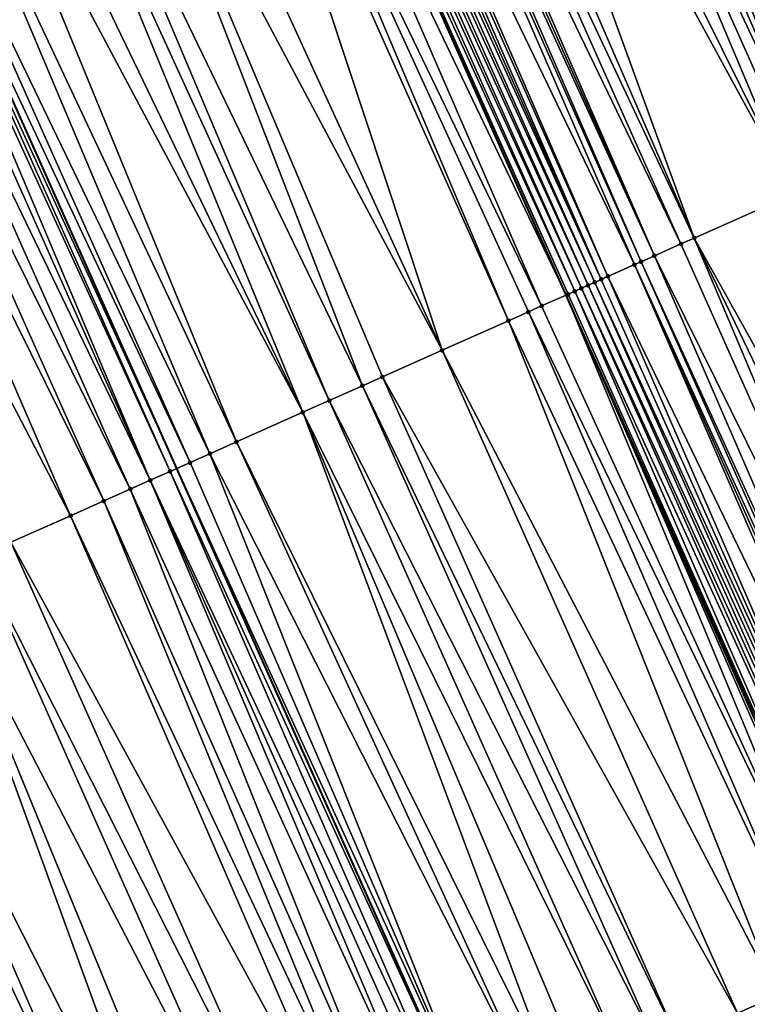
# Model space of a CAD drawing. Header units: feet. Extents: x 2004186 to 2014793, y 836912 to 864902.
# Tile 409 of 974: x 2010261 to 2010281, y 848223 to 848250. Entities that reach past the tile are written whole.
import ezdxf

# ---------------------------------------------------------------- set-up
doc = ezdxf.new("R2010")
doc.units = ezdxf.units.FT
doc.header["$LTSCALE"] = 100
doc.header["$MEASUREMENT"] = 0
for name, color, linetype, lineweight in [('EP_Travel Lane', 5, 'Continuous', 40), ('GPL_Skip Line', 2, 'Continuous', 40), ('Road Shots', 4, 'Continuous', 200), ('Road X-Section', 30, 'Continuous', 13)]:
    doc.layers.add(name, color=color, linetype=linetype, lineweight=lineweight)
doc.layers.add('I-77 SB_MM21-27-Surface-TIN', color=7, linetype='Continuous')

msp = doc.modelspace()

# ---------------------------------------------------------------- linework, layer by layer
at = {"layer": 'EP_Travel Lane'}
msp.add_polyline3d([(2010338.752172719, 848094.6761066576, 432.0335779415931), (2010331.124594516, 848113.1643927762, 431.9679207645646), (2010323.497020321, 848131.6526691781, 431.8993190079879), (2010315.781519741, 848150.2484789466, 431.8395028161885), (2010307.879425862, 848168.6210487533, 431.7524542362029), (2010299.977312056, 848186.9936648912, 431.6786235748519), (2010292.075178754, 848205.3663263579, 431.6177248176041), (2010284.061959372, 848223.8822100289, 431.5275102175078), (2010275.944341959, 848242.1606364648, 431.4649906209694), (2010267.826728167, 848260.4390547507, 431.399739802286), (2010259.709132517, 848278.7174321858, 431.3208168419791), (2010251.453827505, 848297.1266353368, 431.2670994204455), (2010243.019976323, 848315.2612986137, 431.197157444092), (2010234.586136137, 848333.3959382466, 431.1194814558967), (2010226.152270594, 848351.5306324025, 431.0596368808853), (2010217.611790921, 848369.7684313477, 431.003042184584)], dxfattribs=at)
at = {"layer": 'GPL_Skip Line'}
msp.add_polyline3d([(2010327.846436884, 848090.1553678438, 431.5836618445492), (2010320.190376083, 848108.6317726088, 431.4974952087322), (2010312.534266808, 848127.1082943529, 431.4469092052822), (2010304.852332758, 848145.573863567, 431.3752542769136), (2010296.990034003, 848163.9633895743, 431.2742541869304), (2010289.127663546, 848182.3530832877, 431.2210551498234), (2010281.265308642, 848200.7427406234, 431.1574874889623), (2010273.354840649, 848219.1113142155, 431.0738393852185), (2010265.217081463, 848237.3807591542, 431.0085931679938), (2010257.079332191, 848255.6501818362, 430.935894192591), (2010248.941589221, 848273.9195903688, 430.8584572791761), (2010240.746455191, 848292.1630257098, 430.8102288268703), (2010232.337339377, 848310.3091626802, 430.7432623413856), (2010223.928231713, 848328.4552820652, 430.6705472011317), (2010215.519128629, 848346.601391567, 430.5946012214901), (2010207.053911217, 848364.7211766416, 430.5414172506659)], dxfattribs=at)
at = {"layer": 'I-77 SB_MM21-27-Surface-TIN', "color": 128, "linetype": 'ByBlock', "lineweight": -2}
for points in [[(2010275.530543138, 848263.8716671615, 431.7076325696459), (2010274.982479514, 848263.6274822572, 431.6906131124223), (2010282.937556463, 848245.276629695, 431.7459486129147)], [(2010275.530543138, 848263.8716671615, 431.7076325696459), (2010284.033687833, 848245.7649902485, 431.7768884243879), (2010275.713229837, 848263.9530647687, 431.7141894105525)], [(2010275.530543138, 848263.8716671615, 431.7076325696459), (2010282.937556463, 848245.276629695, 431.7459486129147), (2010284.033687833, 848245.7649902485, 431.7768884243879)], [(2010274.982479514, 848263.6274822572, 431.6906131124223), (2010274.434415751, 848263.3832976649, 431.673698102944), (2010282.937556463, 848245.276629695, 431.7459486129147)], [(2010274.434415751, 848263.3832976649, 431.673698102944), (2010273.338291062, 848262.8949221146, 431.6377364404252), (2010282.206803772, 848244.9510525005, 431.7241526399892)], [(2010274.434415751, 848263.3832976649, 431.673698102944), (2010282.572182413, 848245.1138359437, 431.733324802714), (2010282.937556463, 848245.276629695, 431.7459486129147)], [(2010274.434415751, 848263.3832976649, 431.673698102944), (2010282.206803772, 848244.9510525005, 431.7241526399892), (2010282.572182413, 848245.1138359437, 431.733324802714)], [(2010273.338291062, 848262.8949221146, 431.6377364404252), (2010272.607546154, 848262.5693274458, 431.6100892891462), (2010282.206803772, 848244.9510525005, 431.7241526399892)], [(2010272.607546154, 848262.5693274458, 431.6100892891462), (2010271.511426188, 848262.080941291, 431.5705767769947), (2010279.466497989, 848243.7301002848, 431.6297818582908)], [(2010272.607546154, 848262.5693274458, 431.6100892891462), (2010279.466497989, 848243.7301002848, 431.6297818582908), (2010282.206803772, 848244.9510525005, 431.7241526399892)], [(2010271.511426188, 848262.080941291, 431.5705767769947), (2010270.963362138, 848261.8367573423, 431.5538772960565), (2010279.466497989, 848243.7301002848, 431.6297818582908)], [(2010270.963362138, 848261.8367573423, 431.5538772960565), (2010270.415299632, 848261.5925699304, 431.5360180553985), (2010279.101121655, 848243.5673116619, 431.6188752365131)], [(2010270.963362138, 848261.8367573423, 431.5538772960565), (2010279.101121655, 848243.5673116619, 431.6188752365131), (2010279.466497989, 848243.7301002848, 431.6297818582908)], [(2010270.049939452, 848261.4297450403, 431.5129675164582), (2010269.867258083, 848261.348335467, 431.5024038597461), (2010278.005012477, 848243.0789012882, 431.5712530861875)], [(2010270.23261576, 848261.5111659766, 431.527336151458), (2010270.049939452, 848261.4297450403, 431.5129675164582), (2010278.370373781, 848243.2417236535, 431.5934583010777)], [(2010270.049939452, 848261.4297450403, 431.5129675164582), (2010278.005012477, 848243.0789012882, 431.5712530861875), (2010278.370373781, 848243.2417236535, 431.5934583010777)], [(2010270.415299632, 848261.5925699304, 431.5360180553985), (2010270.23261576, 848261.5111659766, 431.527336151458), (2010278.370373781, 848243.2417236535, 431.5934583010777)], [(2010270.415299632, 848261.5925699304, 431.5360180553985), (2010278.370373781, 848243.2417236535, 431.5934583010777), (2010279.101121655, 848243.5673116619, 431.6188752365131)], [(2010269.867258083, 848261.348335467, 431.5024038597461), (2010269.136510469, 848261.0227468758, 431.4767916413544), (2010277.822326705, 848242.9975015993, 431.5639991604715)], [(2010269.867258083, 848261.348335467, 431.5024038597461), (2010277.822326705, 848242.9975015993, 431.5639991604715), (2010278.005012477, 848243.0789012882, 431.5712530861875)], [(2010268.953819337, 848260.9413592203, 431.4735671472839), (2010268.771121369, 848260.8599869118, 431.4754814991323), (2010276.908882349, 848242.5905379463, 431.5393794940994)], [(2010269.136510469, 848261.0227468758, 431.4767916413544), (2010268.953819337, 848260.9413592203, 431.4735671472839), (2010277.091577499, 848242.6719165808, 431.539583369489)], [(2010268.953819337, 848260.9413592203, 431.4735671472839), (2010276.908882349, 848242.5905379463, 431.5393794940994), (2010277.091577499, 848242.6719165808, 431.539583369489)], [(2010269.136510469, 848261.0227468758, 431.4767916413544), (2010277.091577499, 848242.6719165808, 431.539583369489), (2010277.822326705, 848242.9975015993, 431.5639991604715)], [(2010268.223081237, 848260.6157492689, 431.4408025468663), (2010268.040417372, 848260.534300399, 431.4170803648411), (2010276.360842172, 848242.3463004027, 431.5047337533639)], [(2010268.405749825, 848260.697187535, 431.4609739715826), (2010268.223081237, 848260.6157492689, 431.4408025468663), (2010276.543513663, 848242.4277321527, 431.5227233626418)], [(2010268.223081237, 848260.6157492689, 431.4408025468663), (2010276.360842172, 848242.3463004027, 431.5047337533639), (2010276.543513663, 848242.4277321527, 431.5227233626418)], [(2010268.58842982, 848260.7786001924, 431.4725704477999), (2010268.405749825, 848260.697187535, 431.4609739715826), (2010276.726192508, 848242.5091473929, 431.535184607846)], [(2010268.405749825, 848260.697187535, 431.4609739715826), (2010276.543513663, 848242.4277321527, 431.5227233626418), (2010276.726192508, 848242.5091473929, 431.535184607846)], [(2010268.771121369, 848260.8599869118, 431.4754814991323), (2010268.58842982, 848260.7786001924, 431.4725704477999), (2010276.908882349, 848242.5905379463, 431.5393794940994)], [(2010268.58842982, 848260.7786001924, 431.4725704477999), (2010276.726192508, 848242.5091473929, 431.535184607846), (2010276.908882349, 848242.5905379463, 431.5393794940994)], [(2010267.309674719, 848260.2087006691, 431.3877384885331), (2010275.944341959, 848242.1606364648, 431.4649906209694), (2010267.826728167, 848260.4390547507, 431.399739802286)], [(2010267.85774406, 848260.452872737, 431.400459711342), (2010267.826728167, 848260.4390547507, 431.399739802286), (2010275.995501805, 848242.1834310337, 431.4667894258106)], [(2010275.995501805, 848242.1834310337, 431.4667894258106), (2010267.826728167, 848260.4390547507, 431.399739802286), (2010275.944341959, 848242.1606364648, 431.4649906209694)], [(2010268.040417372, 848260.534300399, 431.4170803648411), (2010267.85774406, 848260.452872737, 431.400459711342), (2010276.178176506, 848242.2648555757, 431.4823653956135)], [(2010267.85774406, 848260.452872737, 431.400459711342), (2010275.995501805, 848242.1834310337, 431.4667894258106), (2010276.178176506, 848242.2648555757, 431.4823653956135)], [(2010268.040417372, 848260.534300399, 431.4170803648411), (2010276.178176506, 848242.2648555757, 431.4823653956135), (2010276.360842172, 848242.3463004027, 431.5047337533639)], [(2010267.309674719, 848260.2087006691, 431.3877384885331), (2010266.578930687, 848259.8831040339, 431.359432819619), (2010275.264754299, 848241.8578421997, 431.4410959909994)], [(2010267.309674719, 848260.2087006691, 431.3877384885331), (2010275.264754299, 848241.8578421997, 431.4410959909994), (2010275.944341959, 848242.1606364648, 431.4649906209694)], [(2010266.578930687, 848259.8831040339, 431.359432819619), (2010266.213563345, 848259.7202952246, 431.3417667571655), (2010274.3513205, 848241.450854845, 431.4085397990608)], [(2010266.578930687, 848259.8831040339, 431.359432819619), (2010274.899379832, 848241.6950493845, 431.4287856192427), (2010275.264754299, 848241.8578421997, 431.4410959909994)], [(2010266.578930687, 848259.8831040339, 431.359432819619), (2010274.3513205, 848241.450854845, 431.4085397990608), (2010274.899379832, 848241.6950493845, 431.4287856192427)], [(2010266.213563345, 848259.7202952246, 431.3417667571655), (2010264.204027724, 848258.8248809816, 431.2560585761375), (2010272.524473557, 848240.636833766, 431.3279005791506)], [(2010266.213563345, 848259.7202952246, 431.3417667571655), (2010272.524473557, 848240.636833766, 431.3279005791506), (2010274.3513205, 848241.450854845, 431.4085397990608)], [(2010264.204027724, 848258.8248809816, 431.2560585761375), (2010263.107917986, 848258.336471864, 431.2088570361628), (2010272.524473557, 848240.636833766, 431.3279005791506)], [(2010263.107917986, 848258.336471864, 431.2088570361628), (2010261.646439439, 848257.6852572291, 431.145091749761), (2010270.332253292, 848239.6600173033, 431.2340909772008)], [(2010263.107917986, 848258.336471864, 431.2088570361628), (2010270.880304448, 848239.9042301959, 431.2604823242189), (2010272.524473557, 848240.636833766, 431.3279005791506)], [(2010263.107917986, 848258.336471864, 431.2088570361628), (2010270.332253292, 848239.6600173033, 431.2340909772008), (2010270.880304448, 848239.9042301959, 431.2604823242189)], [(2010261.646439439, 848257.6852572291, 431.145091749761), (2010261.098386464, 848257.4410484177, 431.1200670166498), (2010269.418829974, 848239.2530064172, 431.1936552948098)], [(2010261.646439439, 848257.6852572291, 431.145091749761), (2010269.418829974, 848239.2530064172, 431.1936552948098), (2010270.332253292, 848239.6600173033, 431.2340909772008)], [(2010261.098386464, 848257.4410484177, 431.1200670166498), (2010260.002289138, 848256.9526114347, 431.0635347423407), (2010268.688094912, 848238.9273896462, 431.1586071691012)], [(2010261.098386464, 848257.4410484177, 431.1200670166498), (2010268.688094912, 848238.9273896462, 431.1586071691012), (2010269.418829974, 848239.2530064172, 431.1936552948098)], [(2010260.002289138, 848256.9526114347, 431.0635347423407), (2010259.271551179, 848256.6270011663, 431.0306639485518), (2010268.688094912, 848238.9273896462, 431.1586071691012)], [(2010259.271551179, 848256.6270011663, 431.0306639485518), (2010258.358123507, 848256.2200000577, 430.9935023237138), (2010266.861250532, 848238.1133628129, 431.0760411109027)], [(2010259.271551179, 848256.6270011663, 431.0306639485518), (2010266.861250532, 848238.1133628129, 431.0760411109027), (2010268.688094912, 848238.9273896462, 431.1586071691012)], [(2010258.358123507, 848256.2200000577, 430.9935023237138), (2010257.444704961, 848255.8129784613, 430.9494803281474), (2010266.130509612, 848237.7877591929, 431.0453965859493)], [(2010258.358123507, 848256.2200000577, 430.9935023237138), (2010266.130509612, 848237.7877591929, 431.0453965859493), (2010266.861250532, 848238.1133628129, 431.0760411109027)], [(2010257.444704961, 848255.8129784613, 430.9494803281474), (2010257.079332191, 848255.6501818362, 430.935894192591), (2010265.582452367, 848237.5435599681, 431.0235819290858)], [(2010257.444704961, 848255.8129784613, 430.9494803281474), (2010265.582452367, 848237.5435599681, 431.0235819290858), (2010266.130509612, 848237.7877591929, 431.0453965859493)], [(2010256.713952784, 848255.4874001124, 430.9272977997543), (2010256.348573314, 848255.3246185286, 430.9187482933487), (2010264.486334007, 848237.0551702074, 430.9828619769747)], [(2010256.896645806, 848255.5687835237, 430.9291011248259), (2010256.713952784, 848255.4874001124, 430.9272977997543), (2010265.034396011, 848237.2993587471, 431.0010987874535)], [(2010256.713952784, 848255.4874001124, 430.9272977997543), (2010264.486334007, 848237.0551702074, 430.9828619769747), (2010265.034396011, 848237.2993587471, 431.0010987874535)], [(2010256.896645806, 848255.5687835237, 430.9291011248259), (2010265.217081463, 848237.3807591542, 431.0085931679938), (2010257.079332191, 848255.6501818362, 430.935894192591)], [(2010256.896645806, 848255.5687835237, 430.9291011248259), (2010265.034396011, 848237.2993587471, 431.0010987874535), (2010265.217081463, 848237.3807591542, 431.0085931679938)], [(2010265.582452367, 848237.5435599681, 431.0235819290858), (2010257.079332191, 848255.6501818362, 430.935894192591), (2010265.217081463, 848237.3807591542, 431.0085931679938)], [(2010256.348573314, 848255.3246185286, 430.9187482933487), (2010255.800516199, 848255.0804190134, 430.8968363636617), (2010264.486334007, 848237.0551702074, 430.9828619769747)], [(2010255.800516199, 848255.0804190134, 430.8968363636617), (2010255.069781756, 848254.7548008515, 430.8613224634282), (2010263.938275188, 848236.8109745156, 430.9622303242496)], [(2010255.800516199, 848255.0804190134, 430.8968363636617), (2010263.938275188, 848236.8109745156, 430.9622303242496), (2010264.486334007, 848237.0551702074, 430.9828619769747)], [(2010255.069781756, 848254.7548008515, 430.8613224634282), (2010254.339045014, 848254.4291878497, 430.8275364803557), (2010263.20754374, 848236.4853496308, 430.9244652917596)], [(2010255.069781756, 848254.7548008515, 430.8613224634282), (2010263.20754374, 848236.4853496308, 430.9244652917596), (2010263.938275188, 848236.8109745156, 430.9622303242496)], [(2010254.339045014, 848254.4291878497, 430.8275364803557), (2010253.060255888, 848253.8593647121, 430.7682822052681), (2010262.294122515, 848236.0783340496, 430.8824574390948)], [(2010254.339045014, 848254.4291878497, 430.8275364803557), (2010262.294122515, 848236.0783340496, 430.8824574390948), (2010263.20754374, 848236.4853496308, 430.9244652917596)], [(2010253.060255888, 848253.8593647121, 430.7682822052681), (2010260.649961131, 848235.345713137, 430.8092320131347), (2010262.294122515, 848236.0783340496, 430.8824574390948)], [(2010282.206803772, 848244.9510525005, 431.7241526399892), (2010279.466497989, 848243.7301002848, 431.6297818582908), (2010289.248437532, 848226.1932336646, 431.7539858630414)], [(2010279.101121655, 848243.5673116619, 431.6188752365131), (2010278.370373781, 848243.2417236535, 431.5934583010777), (2010287.238878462, 848225.2978720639, 431.6859055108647)], [(2010279.466497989, 848243.7301002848, 431.6297818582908), (2010279.101121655, 848243.5673116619, 431.6188752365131), (2010287.238878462, 848225.2978720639, 431.6859055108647)], [(2010279.466497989, 848243.7301002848, 431.6297818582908), (2010288.152317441, 848225.7048477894, 431.7145673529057), (2010289.248437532, 848226.1932336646, 431.7539858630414)], [(2010279.466497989, 848243.7301002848, 431.6297818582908), (2010287.238878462, 848225.2978720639, 431.6859055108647), (2010288.152317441, 848225.7048477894, 431.7145673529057)], [(2010278.370373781, 848243.2417236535, 431.5934583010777), (2010278.005012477, 848243.0789012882, 431.5712530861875), (2010286.325441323, 848224.8908922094, 431.6558610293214)], [(2010278.370373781, 848243.2417236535, 431.5934583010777), (2010286.325441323, 848224.8908922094, 431.6558610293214), (2010287.238878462, 848225.2978720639, 431.6859055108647)], [(2010277.822326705, 848242.9975015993, 431.5639991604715), (2010277.091577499, 848242.6719165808, 431.539583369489), (2010285.777401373, 848224.6466541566, 431.6210449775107)], [(2010278.005012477, 848243.0789012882, 431.5712530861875), (2010277.822326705, 848242.9975015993, 431.5639991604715), (2010286.142766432, 848224.809468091, 431.6404269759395)], [(2010277.822326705, 848242.9975015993, 431.5639991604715), (2010285.960087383, 848224.7280533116, 431.6281200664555), (2010286.142766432, 848224.809468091, 431.6404269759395)], [(2010277.822326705, 848242.9975015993, 431.5639991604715), (2010285.777401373, 848224.6466541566, 431.6210449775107), (2010285.960087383, 848224.7280533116, 431.6281200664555)], [(2010278.005012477, 848243.0789012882, 431.5712530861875), (2010286.142766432, 848224.809468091, 431.6404269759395), (2010286.325441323, 848224.8908922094, 431.6558610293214)], [(2010276.543513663, 848242.4277321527, 431.5227233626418), (2010276.360842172, 848242.3463004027, 431.5047337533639), (2010284.681266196, 848224.1583021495, 431.5929671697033)], [(2010276.726192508, 848242.5091473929, 431.535184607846), (2010276.543513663, 848242.4277321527, 431.5227233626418), (2010284.863955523, 848224.2396938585, 431.5975489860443)], [(2010276.543513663, 848242.4277321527, 431.5227233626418), (2010284.681266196, 848224.1583021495, 431.5929671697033), (2010284.863955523, 848224.2396938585, 431.5975489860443)], [(2010276.908882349, 848242.5905379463, 431.5393794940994), (2010276.726192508, 848242.5091473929, 431.535184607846), (2010285.046652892, 848224.3210675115, 431.5960846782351)], [(2010276.726192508, 848242.5091473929, 431.535184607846), (2010284.863955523, 848224.2396938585, 431.5975489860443), (2010285.046652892, 848224.3210675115, 431.5960846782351)], [(2010277.091577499, 848242.6719165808, 431.539583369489), (2010276.908882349, 848242.5905379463, 431.5393794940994), (2010285.046652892, 848224.3210675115, 431.5960846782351)], [(2010277.091577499, 848242.6719165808, 431.539583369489), (2010285.046652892, 848224.3210675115, 431.5960846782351), (2010285.777401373, 848224.6466541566, 431.6210449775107)], [(2010275.264754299, 848241.8578421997, 431.4410959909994), (2010283.585200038, 848223.6697951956, 431.5130054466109), (2010275.944341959, 848242.1606364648, 431.4649906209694)], [(2010275.995501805, 848242.1834310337, 431.4667894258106), (2010275.944341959, 848242.1606364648, 431.4649906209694), (2010284.133260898, 848223.913986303, 431.5321019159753)], [(2010284.133260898, 848223.913986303, 431.5321019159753), (2010275.944341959, 848242.1606364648, 431.4649906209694), (2010284.061959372, 848223.8822100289, 431.5275102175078)], [(2010283.950581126, 848223.8325731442, 431.5203376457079), (2010284.061959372, 848223.8822100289, 431.5275102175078), (2010275.944341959, 848242.1606364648, 431.4649906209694)], [(2010283.950581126, 848223.8325731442, 431.5203376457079), (2010275.944341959, 848242.1606364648, 431.4649906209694), (2010283.585200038, 848223.6697951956, 431.5130054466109)], [(2010276.178176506, 848242.2648555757, 431.4823653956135), (2010275.995501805, 848242.1834310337, 431.4667894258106), (2010284.133260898, 848223.913986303, 431.5321019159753)], [(2010276.360842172, 848242.3463004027, 431.5047337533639), (2010276.178176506, 848242.2648555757, 431.4823653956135), (2010284.498586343, 848224.0768891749, 431.5812645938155)], [(2010276.178176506, 848242.2648555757, 431.4823653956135), (2010284.133260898, 848223.913986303, 431.5321019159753), (2010284.498586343, 848224.0768891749, 431.5812645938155)], [(2010276.360842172, 848242.3463004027, 431.5047337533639), (2010284.498586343, 848224.0768891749, 431.5812645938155), (2010284.681266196, 848224.1583021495, 431.5929671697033)], [(2010274.899379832, 848241.6950493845, 431.4287856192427), (2010274.3513205, 848241.450854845, 431.4085397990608), (2010282.854454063, 848223.3442029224, 431.4861606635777)], [(2010275.264754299, 848241.8578421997, 431.4410959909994), (2010274.899379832, 848241.6950493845, 431.4287856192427), (2010283.585200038, 848223.6697951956, 431.5130054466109)], [(2010274.899379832, 848241.6950493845, 431.4287856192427), (2010282.854454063, 848223.3442029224, 431.4861606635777), (2010283.585200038, 848223.6697951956, 431.5130054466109)], [(2010274.3513205, 848241.450854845, 431.4085397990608), (2010272.524473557, 848240.636833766, 431.3279005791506), (2010281.758348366, 848222.8557847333, 431.4359218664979)], [(2010274.3513205, 848241.450854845, 431.4085397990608), (2010281.758348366, 848222.8557847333, 431.4359218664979), (2010282.854454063, 848223.3442029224, 431.4861606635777)], [(2010272.524473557, 848240.636833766, 431.3279005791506), (2010270.880304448, 848239.9042301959, 431.2604823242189), (2010280.662242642, 848222.3673666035, 431.3857029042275)], [(2010272.524473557, 848240.636833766, 431.3279005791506), (2010280.662242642, 848222.3673666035, 431.3857029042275), (2010281.758348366, 848222.8557847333, 431.4359218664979)], [(2010270.880304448, 848239.9042301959, 431.2604823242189), (2010270.332253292, 848239.6600173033, 431.2340909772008), (2010279.0180719, 848221.6347667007, 431.3195131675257)], [(2010270.880304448, 848239.9042301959, 431.2604823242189), (2010279.0180719, 848221.6347667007, 431.3195131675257), (2010280.662242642, 848222.3673666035, 431.3857029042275)], [(2010270.332253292, 848239.6600173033, 431.2340909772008), (2010269.418829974, 848239.2530064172, 431.1936552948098), (2010278.470017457, 848221.3905611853, 431.2955922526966)], [(2010270.332253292, 848239.6600173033, 431.2340909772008), (2010278.470017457, 848221.3905611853, 431.2955922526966), (2010279.0180719, 848221.6347667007, 431.3195131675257)], [(2010269.418829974, 848239.2530064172, 431.1936552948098), (2010268.688094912, 848238.9273896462, 431.1586071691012), (2010277.556592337, 848220.9835543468, 431.2565122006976)], [(2010269.418829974, 848239.2530064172, 431.1936552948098), (2010277.556592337, 848220.9835543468, 431.2565122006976), (2010278.470017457, 848221.3905611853, 431.2955922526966)], [(2010268.688094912, 848238.9273896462, 431.1586071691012), (2010266.861250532, 848238.1133628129, 431.0760411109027), (2010275.729757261, 848220.1695066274, 431.1669529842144)], [(2010268.688094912, 848238.9273896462, 431.1586071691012), (2010276.460487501, 848220.4951342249, 431.2056261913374), (2010277.556592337, 848220.9835543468, 431.2565122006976)], [(2010268.688094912, 848238.9273896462, 431.1586071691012), (2010275.729757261, 848220.1695066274, 431.1669529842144), (2010276.460487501, 848220.4951342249, 431.2056261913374)], [(2010266.861250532, 848238.1133628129, 431.0760411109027), (2010266.130509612, 848237.7877591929, 431.0453965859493), (2010275.181696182, 848219.925316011, 431.1480209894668)], [(2010266.861250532, 848238.1133628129, 431.0760411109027), (2010275.181696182, 848219.925316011, 431.1480209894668), (2010275.729757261, 848220.1695066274, 431.1669529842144)], [(2010265.582452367, 848237.5435599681, 431.0235819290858), (2010265.217081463, 848237.3807591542, 431.0085931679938), (2010273.537532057, 848219.192701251, 431.0768563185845)], [(2010266.130509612, 848237.7877591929, 431.0453965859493), (2010265.582452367, 848237.5435599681, 431.0235819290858), (2010273.537532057, 848219.192701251, 431.0768563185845)], [(2010266.130509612, 848237.7877591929, 431.0453965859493), (2010273.537532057, 848219.192701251, 431.0768563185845), (2010275.181696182, 848219.925316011, 431.1480209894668)], [(2010265.034396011, 848237.2993587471, 431.0010987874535), (2010264.486334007, 848237.0551702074, 430.9828619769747), (2010272.989468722, 848218.9485156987, 431.0596200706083)], [(2010265.034396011, 848237.2993587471, 431.0010987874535), (2010273.354840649, 848219.1113142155, 431.0738393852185), (2010265.217081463, 848237.3807591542, 431.0085931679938)], [(2010265.034396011, 848237.2993587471, 431.0010987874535), (2010272.989468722, 848218.9485156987, 431.0596200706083), (2010273.354840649, 848219.1113142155, 431.0738393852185)], [(2010273.537532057, 848219.192701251, 431.0768563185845), (2010265.217081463, 848237.3807591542, 431.0085931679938), (2010273.354840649, 848219.1113142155, 431.0738393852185)], [(2010264.486334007, 848237.0551702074, 430.9828619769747), (2010263.938275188, 848236.8109745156, 430.9622303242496), (2010272.258717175, 848218.6229359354, 431.0369641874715)], [(2010264.486334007, 848237.0551702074, 430.9828619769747), (2010272.624091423, 848218.7857292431, 431.0494392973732), (2010272.989468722, 848218.9485156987, 431.0596200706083)], [(2010264.486334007, 848237.0551702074, 430.9828619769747), (2010272.258717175, 848218.6229359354, 431.0369641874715), (2010272.624091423, 848218.7857292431, 431.0494392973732)], [(2010263.938275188, 848236.8109745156, 430.9622303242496), (2010263.20754374, 848236.4853496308, 430.9244652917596), (2010271.345298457, 848218.2159147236, 430.9930712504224)], [(2010263.938275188, 848236.8109745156, 430.9622303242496), (2010271.345298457, 848218.2159147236, 430.9930712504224), (2010272.258717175, 848218.6229359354, 431.0369641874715)], [(2010263.20754374, 848236.4853496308, 430.9244652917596), (2010262.294122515, 848236.0783340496, 430.8824574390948), (2010270.797245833, 848217.9717051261, 430.9677834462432)], [(2010263.20754374, 848236.4853496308, 430.9244652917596), (2010270.797245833, 848217.9717051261, 430.9677834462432), (2010271.345298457, 848218.2159147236, 430.9930712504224)], [(2010262.294122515, 848236.0783340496, 430.8824574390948), (2010260.649961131, 848235.345713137, 430.8092320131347), (2010270.249188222, 848217.7275067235, 430.9462441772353)], [(2010262.294122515, 848236.0783340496, 430.8824574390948), (2010270.249188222, 848217.7275067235, 430.9462441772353), (2010270.797245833, 848217.9717051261, 430.9677834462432)], [(2010260.649961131, 848235.345713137, 430.8092320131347), (2010259.736530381, 848234.9387189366, 430.774383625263), (2010268.787707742, 848217.0762964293, 430.8839329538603)], [(2010260.649961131, 848235.345713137, 430.8092320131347), (2010268.787707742, 848217.0762964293, 430.8839329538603), (2010270.249188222, 848217.7275067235, 430.9462441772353)], [(2010259.736530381, 848234.9387189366, 430.774383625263), (2010258.6404265, 848234.4502966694, 430.7227788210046), (2010267.874276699, 848216.6693028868, 430.849305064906)], [(2010259.736530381, 848234.9387189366, 430.774383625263), (2010267.874276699, 848216.6693028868, 430.849305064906), (2010268.787707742, 848217.0762964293, 430.8839329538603)], [(2010258.6404265, 848234.4502966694, 430.7227788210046), (2010256.448196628, 848233.4735017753, 430.6361915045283), (2010265.49937007, 848215.6110880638, 430.748687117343)], [(2010258.6404265, 848234.4502966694, 430.7227788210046), (2010266.230106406, 848215.9367019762, 430.7827778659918), (2010267.874276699, 848216.6693028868, 430.849305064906)], [(2010258.6404265, 848234.4502966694, 430.7227788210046), (2010265.49937007, 848215.6110880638, 430.748687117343), (2010266.230106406, 848215.9367019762, 430.7827778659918)], [(2010256.448196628, 848233.4735017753, 430.6361915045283), (2010255.900133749, 848233.2293151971, 430.6186115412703), (2010264.403252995, 848215.1226954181, 430.7070015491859)], [(2010256.448196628, 848233.4735017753, 430.6361915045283), (2010264.403252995, 848215.1226954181, 430.7070015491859), (2010265.49937007, 848215.6110880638, 430.748687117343)], [(2010255.900133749, 848233.2293151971, 430.6186115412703), (2010255.352072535, 848232.985124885, 430.5997811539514), (2010263.855188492, 848214.8785124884, 430.6906433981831)], [(2010255.900133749, 848233.2293151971, 430.6186115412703), (2010263.855188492, 848214.8785124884, 430.6906433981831), (2010264.403252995, 848215.1226954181, 430.7070015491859)], [(2010255.352072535, 848232.985124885, 430.5997811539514), (2010254.804019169, 848232.7409169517, 430.5750505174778), (2010263.124439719, 848214.5529264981, 430.6659024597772)], [(2010255.352072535, 848232.985124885, 430.5997811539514), (2010263.124439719, 848214.5529264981, 430.6659024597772), (2010263.855188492, 848214.8785124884, 430.6906433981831)], [(2010254.804019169, 848232.7409169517, 430.5750505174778), (2010254.274278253, 848232.5048416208, 430.5435264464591), (2010262.576394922, 848214.3086993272, 430.6347301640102)], [(2010254.804019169, 848232.7409169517, 430.5750505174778), (2010262.941755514, 848214.4715232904, 430.6574703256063), (2010263.124439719, 848214.5529264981, 430.6659024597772)], [(2010254.804019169, 848232.7409169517, 430.5750505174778), (2010262.576394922, 848214.3086993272, 430.6347301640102), (2010262.941755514, 848214.4715232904, 430.6574703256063)], [(2010254.073295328, 848232.4152749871, 430.531566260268), (2010253.707924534, 848232.2524739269, 430.5164951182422), (2010262.211024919, 848214.1458964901, 430.6190640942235)], [(2010254.073295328, 848232.4152749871, 430.531566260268), (2010262.393365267, 848214.2271495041, 430.6283262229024), (2010254.274278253, 848232.5048416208, 430.5435264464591)], [(2010254.073295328, 848232.4152749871, 430.531566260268), (2010262.211024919, 848214.1458964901, 430.6190640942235), (2010262.393365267, 848214.2271495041, 430.6283262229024)], [(2010262.393707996, 848214.2273022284, 430.6283436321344), (2010254.274278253, 848232.5048416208, 430.5435264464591), (2010262.393365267, 848214.2271495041, 430.6283262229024)], [(2010262.576394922, 848214.3086993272, 430.6347301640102), (2010254.274278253, 848232.5048416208, 430.5435264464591), (2010262.393707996, 848214.2273022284, 430.6283436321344)], [(2010253.707924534, 848232.2524739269, 430.5164951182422), (2010252.977196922, 848231.926840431, 430.4758466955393), (2010261.297602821, 848213.7388828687, 430.5777127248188)], [(2010253.707924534, 848232.2524739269, 430.5164951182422), (2010261.297602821, 848213.7388828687, 430.5777127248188), (2010262.211024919, 848214.1458964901, 430.6190640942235)], [(2010252.977196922, 848231.926840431, 430.4758466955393), (2010252.429144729, 848231.6826298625, 430.4502335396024), (2010260.932237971, 848213.576068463, 430.5581730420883)], [(2010252.977196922, 848231.926840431, 430.4758466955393), (2010260.932237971, 848213.576068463, 430.5581730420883), (2010261.297602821, 848213.7388828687, 430.5777127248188)], [(2010252.429144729, 848231.6826298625, 430.4502335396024), (2010260.56687046, 848213.4132600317, 430.5406337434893), (2010260.932237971, 848213.576068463, 430.5581730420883)], [(2010281.758348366, 848222.8557847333, 431.4359218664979), (2010280.662242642, 848222.3673666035, 431.3857029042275), (2010289.172387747, 848204.1247669, 431.4987426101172)]]:
    msp.add_3dface(points, dxfattribs=at)
at = {"layer": 'Road Shots', "lineweight": 100}
for p in [(2010279.101121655, 848243.5673116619, 431.6188752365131), (2010279.466497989, 848243.7301002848, 431.6297818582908), (2010278.370373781, 848243.2417236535, 431.5934583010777), (2010277.822326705, 848242.9975015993, 431.5639991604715), (2010278.005012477, 848243.0789012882, 431.5712530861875), (2010276.543513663, 848242.4277321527, 431.5227233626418), (2010276.726192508, 848242.5091473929, 431.535184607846), (2010276.908882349, 848242.5905379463, 431.5393794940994), (2010277.091577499, 848242.6719165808, 431.539583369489), (2010275.995501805, 848242.1834310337, 431.4667894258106), (2010276.178176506, 848242.2648555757, 431.4823653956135), (2010276.360842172, 848242.3463004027, 431.5047337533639), (2010274.899379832, 848241.6950493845, 431.4287856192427), (2010275.264754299, 848241.8578421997, 431.4410959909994), (2010274.3513205, 848241.450854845, 431.4085397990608), (2010272.524473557, 848240.636833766, 431.3279005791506), (2010270.880304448, 848239.9042301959, 431.2604823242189), (2010270.332253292, 848239.6600173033, 431.2340909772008), (2010269.418829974, 848239.2530064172, 431.1936552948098), (2010268.688094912, 848238.9273896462, 431.1586071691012), (2010266.861250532, 848238.1133628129, 431.0760411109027), (2010265.582452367, 848237.5435599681, 431.0235819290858), (2010266.130509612, 848237.7877591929, 431.0453965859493), (2010265.034396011, 848237.2993587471, 431.0010987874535), (2010264.486334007, 848237.0551702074, 430.9828619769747), (2010263.938275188, 848236.8109745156, 430.9622303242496), (2010263.20754374, 848236.4853496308, 430.9244652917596), (2010262.294122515, 848236.0783340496, 430.8824574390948)]:
    msp.add_point(p, dxfattribs=at)
at = {"layer": 'Road X-Section', "extrusion": (0.4068879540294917, -0.9134722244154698, 0.003269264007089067), "elevation": 43092.82328139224, "flags": 128}
msp.add_lwpolyline([(2181440.06980643, 288.8878381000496), (2181441.86980643, 288.9603453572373), (2181442.26980643, 288.9776176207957), (2181443.46980643, 289.0311833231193), (2181443.86980643, 289.0439257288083), (2181444.26980643, 289.0499934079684), (2181444.46980643, 289.0548571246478), (2181444.86980643, 289.0714500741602), (2181445.66980643, 289.0915726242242), (2181446.06980643, 289.1010845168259), (2181446.26980643, 289.1093785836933), (2181446.46980643, 289.1200741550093), (2181447.26980643, 289.172986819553), (2181447.46980643, 289.1835616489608), (2181448.06980643, 289.20528439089), (2181448.86980643, 289.229391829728), (2181450.26980643, 289.2833816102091), (2181450.669806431, 289.2975348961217), (2181451.46980643, 289.3204939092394), (2181453.06980643, 289.3706924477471), (2181453.86980643, 289.4016290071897), (2181454.86980643, 289.4507845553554), (2181455.669806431, 289.4799850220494), (2181456.66980643, 289.5117008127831), (2181456.869806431, 289.5165260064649), (2181458.26980643, 289.5790136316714), (2181458.66980643, 289.6060366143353), (2181458.86980643, 289.6159623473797), (2181459.06980643, 289.6230405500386), (2181459.469806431, 289.6438368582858), (2181460.26980643, 289.6733526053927), (2181461.26980643, 289.7033239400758), (2181463.46980643, 289.7808910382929), (2181464.46980643, 289.8237813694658), (2181465.06980643, 289.8466470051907), (2181466.26980643, 289.8880152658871), (2181467.66980643, 289.9472698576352), (2181468.46980643, 289.9810560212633), (2181469.269806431, 290.0165701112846), (2181469.86980643, 290.0384821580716), (2181470.26980643, 290.0470317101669), (2181470.46980643, 290.0488350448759), (2181471.06980643, 290.0692143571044), (2181472.06980643, 290.1132365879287), (2181473.06980643, 290.1503984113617), (2181473.86980643, 290.1832693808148), (2181475.06980643, 290.2398019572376), (2181475.669806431, 290.2648268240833), (2181477.269806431, 290.3285924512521), (2181478.46980643, 290.3757942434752), (2181480.669806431, 290.4615028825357), (2181481.06980643, 290.4791690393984), (2181481.86980643, 290.5074748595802), (2181482.46980643, 290.5201961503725), (2181482.66980643, 290.5368168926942), (2181482.86980643, 290.5605392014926), (2181483.06980643, 290.5807107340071), (2181483.26980643, 290.592307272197), (2181483.46980643, 290.5952183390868), (2181483.669806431, 290.5933039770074), (2181483.86980643, 290.59652848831), (2181484.66980643, 290.6221408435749), (2181484.86980643, 290.6327045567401), (2181485.06980643, 290.6470732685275), (2181485.26980643, 290.6557552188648), (2181485.86980643, 290.673614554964), (2181486.46980643, 290.6903141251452), (2181487.66980643, 290.7298268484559), (2181488.46980643, 290.7574741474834), (2181489.66980643, 290.7934360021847), (2181490.26980643, 290.8103511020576), (2181490.86980643, 290.8273706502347), (2181491.06980643, 290.8339275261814)], dxfattribs=at)
at = {"layer": 'Road X-Section', "extrusion": (0.4068879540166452, -0.9134722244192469, 0.003269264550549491), "elevation": 43112.82325259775, "flags": 128}
msp.add_lwpolyline([(2181439.669806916, 288.8914958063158), (2181439.869806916, 288.8981747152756), (2181441.069806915, 288.9480570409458), (2181441.469806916, 288.9617154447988), (2181441.669806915, 288.9703905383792), (2181442.269806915, 289.0001302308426), (2181443.269806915, 289.0429662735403), (2181444.069806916, 289.0695047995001), (2181444.269806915, 289.0794838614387), (2181444.669806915, 289.0942001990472), (2181444.869806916, 289.1052905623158), (2181445.069806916, 289.1142293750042), (2181445.269806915, 289.118819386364), (2181445.469806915, 289.1193363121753), (2181446.269806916, 289.132974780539), (2181446.469806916, 289.1377056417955), (2181446.669806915, 289.1471900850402), (2181447.069806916, 289.1727040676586), (2181447.269806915, 289.1834834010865), (2181448.069806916, 289.212815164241), (2181448.269806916, 289.2174150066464), (2181449.669806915, 289.2671050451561), (2181450.669806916, 289.3007651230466), (2181451.269806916, 289.3154735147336), (2181452.069806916, 289.342215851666), (2181452.269806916, 289.3496444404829), (2181452.669806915, 289.3602162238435), (2181453.269806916, 289.3808581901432), (2181454.269806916, 289.418679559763), (2181454.869806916, 289.4495176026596), (2181455.269806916, 289.4662346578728), (2181455.669806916, 289.4773317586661), (2181456.269806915, 289.4919405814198), (2181456.669806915, 289.5045559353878), (2181457.269806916, 289.5301692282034), (2181458.069806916, 289.5708178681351), (2181458.469806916, 289.585889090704), (2181459.269806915, 289.6293735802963), (2181459.869806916, 289.6541043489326), (2181460.469806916, 289.6729348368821), (2181461.069806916, 289.6905148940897), (2181463.469806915, 289.7771026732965), (2181464.669806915, 289.8287077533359), (2181465.669806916, 289.8635563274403), (2181467.469806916, 289.9367821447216), (2181468.469806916, 289.9787902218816), (2181469.269806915, 290.0165554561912), (2181469.869806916, 290.037187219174), (2181470.469806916, 290.0554241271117), (2181471.069806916, 290.0779073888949), (2181471.669806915, 290.099722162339), (2181472.469806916, 290.1303668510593), (2181474.469806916, 290.2129333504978), (2181475.269806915, 290.247981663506), (2181476.269806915, 290.2884175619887), (2181476.869806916, 290.3148090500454), (2181478.669806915, 290.3822276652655), (2181480.669806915, 290.4628673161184), (2181481.269806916, 290.4831132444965), (2181481.669806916, 290.4954236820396), (2181482.469806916, 290.5211172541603), (2181482.669806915, 290.5366933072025), (2181482.869806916, 290.559061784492), (2181483.069806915, 290.5770514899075), (2181483.269806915, 290.5895128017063), (2181483.469806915, 290.593707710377), (2181483.669806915, 290.5939115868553), (2181484.469806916, 290.6183275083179), (2181484.669806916, 290.6255814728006), (2181485.069806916, 290.647786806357), (2181485.869806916, 290.6732038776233), (2181486.269806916, 290.6841105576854), (2181489.269806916, 290.7784818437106), (2181489.669806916, 290.7876540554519), (2181490.069806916, 290.8002779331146), (2181491.269806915, 290.8312179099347)], dxfattribs=at)
at = {"layer": 'Road X-Section', "extrusion": (0.4068879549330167, -0.913472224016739, 0.003269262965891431), "elevation": 43132.82543548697, "flags": 128}
msp.add_lwpolyline([(2181439.26976366, 288.8547810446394), (2181439.66976366, 288.8687760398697), (2181440.269763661, 288.8965862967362), (2181441.46976366, 288.9468726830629), (2181442.06976366, 288.9693971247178), (2181442.86976366, 289.0058600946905), (2181443.46976366, 289.0345777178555), (2181443.86976366, 289.0474094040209), (2181444.26976366, 289.0672129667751), (2181445.06976366, 289.1194871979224), (2181445.26976366, 289.1293044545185), (2181445.669763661, 289.1357388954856), (2181445.86976366, 289.1372068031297), (2181446.26976366, 289.1460195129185), (2181446.46976366, 289.1526388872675), (2181446.86976366, 289.1752967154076), (2181447.26976366, 289.1958467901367), (2181447.66976366, 289.2104733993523), (2181448.46976366, 289.2336086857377), (2181449.46976366, 289.2699029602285), (2181450.46976366, 289.3053415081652), (2181451.06976366, 289.3299337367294), (2181452.26976366, 289.3702010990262), (2181453.06976366, 289.3902875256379), (2181453.66976366, 289.4116400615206), (2181454.26976366, 289.440617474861), (2181454.66976366, 289.462113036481), (2181455.26976366, 289.4852578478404), (2181456.06976366, 289.5071532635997), (2181456.66976366, 289.5296321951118), (2181457.06976366, 289.5471715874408), (2181457.46976366, 289.5667113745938), (2181458.46976366, 289.6080629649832), (2181458.66976366, 289.6173425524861), (2181458.86976366, 289.6237291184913), (2181459.26976366, 289.6464694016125), (2181459.46976366, 289.6549015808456), (2181460.26976366, 289.67964265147), (2181460.86976366, 289.6960008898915), (2181462.06976366, 289.7376866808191), (2181462.86976366, 289.7717776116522), (2181464.66976366, 289.8383051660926), (2181465.66976366, 289.872933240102), (2181467.26976366, 289.9352447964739), (2181467.86976366, 289.9567841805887), (2181468.46976366, 289.9820721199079), (2181469.46976366, 290.0259652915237), (2181469.86976366, 290.0384404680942), (2181470.26976366, 290.0486212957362), (2181470.66976366, 290.0628406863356), (2181470.86976366, 290.0658576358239), (2181472.66976366, 290.1370226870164), (2181473.26976366, 290.1559547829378), (2181474.06976366, 290.1946281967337), (2181475.26976366, 290.2455144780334), (2181476.26976366, 290.2845947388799), (2181476.86976366, 290.3085157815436), (2181478.66976366, 290.3747058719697), (2181479.86976366, 290.4249251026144), (2181481.06976366, 290.4751641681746), (2181481.86976366, 290.502009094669), (2181482.26976366, 290.5093413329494), (2181482.46976366, 290.5211056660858), (2181482.86976366, 290.5702686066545), (2181483.06976366, 290.5819712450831), (2181483.26976366, 290.5865530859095), (2181483.46976366, 290.585088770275), (2181484.26976366, 290.6100492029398), (2181484.46976366, 290.6171243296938), (2181484.66976366, 290.6294313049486), (2181484.86976366, 290.6448654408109), (2181485.86976366, 290.6749100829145), (2181486.86976366, 290.7035720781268), (2181488.06976366, 290.7429907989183)], dxfattribs=at)

doc.saveas('drawing.dxf')
